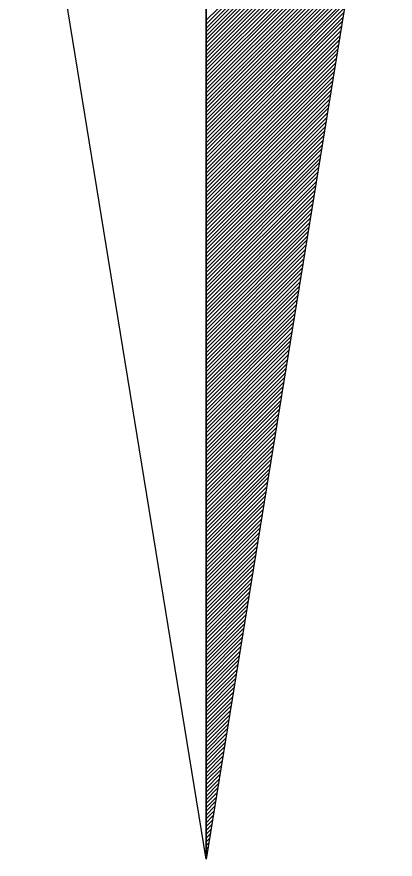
# Model space of a CAD drawing. Extents: x 576692 to 577659, y 273254 to 273799.
# Drawn here: x 577273.898 to 577275.69, y 273523.01 to 273527.001 of the extents above; entities that cross this region are included whole.
import ezdxf

# ---------------------------------------------------------------- set-up
doc = ezdxf.new("R2010")
doc.units = 0
doc.layers.add('RAMI_UZMR_####_####_#', color=7, linetype='Continuous')

msp = doc.modelspace()

# ---------------------------------------------------------------- linework, layer by layer
at = {"layer": 'RAMI_UZMR_####_####_#'}
for p, q in [((577274.7936, 273523.0105), (577274.7936, 273529.4105)), ((577274.7936, 273529.4105), (577274.7936, 273523.0105)), ((577274.7936, 273523.0105), (577273.8976, 273528.5145)), ((577275.6896, 273528.5145), (577274.7936, 273523.0105)), ((577274.7936, 273526.9849), (577275.5664, 273527.7569)), ((577274.7936, 273526.9665), (577275.5632, 273527.7353)), ((577274.7936, 273526.9481), (577275.5592, 273527.7137)), ((577274.7936, 273526.9305), (577275.556, 273527.6921)), ((577274.7936, 273526.9121), (577275.552, 273527.6705)), ((577274.7936, 273526.8937), (577275.5488, 273527.6489)), ((577274.7936, 273526.8761), (577275.5456, 273527.6273)), ((577274.7936, 273526.8577), (577275.5416, 273527.6057)), ((577274.7936, 273526.8393), (577275.5384, 273527.5841)), ((577274.7936, 273526.8217), (577275.5352, 273527.5625)), ((577274.7936, 273526.8033), (577275.5312, 273527.5409)), ((577274.7936, 273526.7849), (577275.528, 273527.5193)), ((577274.7936, 273526.7673), (577275.524, 273527.4977)), ((577274.7936, 273526.7497), (577275.5208, 273527.4761)), ((577274.7936, 273526.7313), (577275.5176, 273527.4545)), ((577274.7936, 273526.7129), (577275.5136, 273527.4329)), ((577274.7936, 273526.6953), (577275.5096, 273527.4113)), ((577274.7936, 273526.6769), (577275.5064, 273527.3897)), ((577274.7936, 273526.6585), (577275.5032, 273527.3681)), ((577274.7936, 273526.6409), (577275.5, 273527.3465)), ((577274.7936, 273526.6225), (577275.496, 273527.3249)), ((577274.7936, 273526.6041), (577275.4928, 273527.3033)), ((577274.7936, 273526.5865), (577275.4888, 273527.2817)), ((577274.7936, 273526.5681), (577275.4856, 273527.2601)), ((577274.7936, 273526.5497), (577275.4816, 273527.2385)), ((577274.7936, 273526.5321), (577275.4784, 273527.2169)), ((577274.7936, 273526.5137), (577275.4752, 273527.1945)), ((577274.7936, 273526.4961), (577275.4712, 273527.1737)), ((577274.7936, 273526.4777), (577275.468, 273527.1513)), ((577274.7936, 273526.4593), (577275.4648, 273527.1305)), ((577274.7936, 273526.4417), (577275.4608, 273527.1089)), ((577274.7936, 273526.4233), (577275.4576, 273527.0873)), ((577274.7936, 273526.4049), (577275.4536, 273527.0657)), ((577274.7936, 273526.3873), (577275.4504, 273527.0441)), ((577274.7936, 273526.3689), (577275.4472, 273527.0217)), ((577274.7936, 273526.3513), (577275.4432, 273527.0001)), ((577274.7936, 273526.3329), (577275.4392, 273526.9785)), ((577274.7936, 273526.3145), (577275.436, 273526.9569)), ((577274.7936, 273526.2969), (577275.4328, 273526.9353)), ((577274.7936, 273526.2785), (577275.4296, 273526.9137)), ((577274.7936, 273526.2601), (577275.4256, 273526.8921)), ((577274.7936, 273526.2425), (577275.4224, 273526.8705)), ((577274.7936, 273526.2241), (577275.4184, 273526.8489)), ((577274.7936, 273526.2057), (577275.4152, 273526.8273)), ((577274.7936, 273526.1881), (577275.4112, 273526.8057)), ((577274.7936, 273526.1697), (577275.408, 273526.7841)), ((577274.7936, 273526.1513), (577275.4048, 273526.7625)), ((577274.7936, 273526.1337), (577275.4008, 273526.7409)), ((577274.7936, 273526.1161), (577275.3976, 273526.7193)), ((577274.7936, 273526.0977), (577275.3944, 273526.6977)), ((577274.7936, 273526.0793), (577275.3904, 273526.6761)), ((577274.7936, 273526.0617), (577275.3872, 273526.6545)), ((577274.7936, 273526.0433), (577275.3832, 273526.6329)), ((577274.7936, 273526.0249), (577275.38, 273526.6113)), ((577274.7936, 273526.0073), (577275.3768, 273526.5897)), ((577274.7936, 273525.9889), (577275.3728, 273526.5681)), ((577274.7936, 273525.9705), (577275.3688, 273526.5465)), ((577274.7936, 273525.9529), (577275.3656, 273526.5249)), ((577274.7936, 273525.9345), (577275.3624, 273526.5033)), ((577274.7936, 273525.9161), (577275.3592, 273526.4817)), ((577274.7936, 273525.8985), (577275.3552, 273526.4601)), ((577274.7936, 273525.8801), (577275.352, 273526.4385)), ((577274.7936, 273525.8625), (577275.348, 273526.4169)), ((577274.7936, 273525.8441), (577275.3448, 273526.3945)), ((577274.7936, 273525.8257), (577275.3408, 273526.3737)), ((577274.7936, 273525.8081), (577275.3376, 273526.3513)), ((577274.7936, 273525.7897), (577275.3344, 273526.3305)), ((577274.7936, 273525.7713), (577275.3304, 273526.3089)), ((577274.7936, 273525.7537), (577275.3272, 273526.2873)), ((577274.7936, 273525.7353), (577275.324, 273526.2657)), ((577274.7936, 273525.7177), (577275.32, 273526.2441)), ((577274.7936, 273525.6993), (577275.3168, 273526.2217)), ((577274.7936, 273525.6809), (577275.3128, 273526.2001)), ((577274.7936, 273525.6633), (577275.3096, 273526.1785)), ((577274.7936, 273525.6449), (577275.3064, 273526.1569)), ((577274.7936, 273525.6265), (577275.3024, 273526.1353)), ((577274.7936, 273525.6089), (577275.2984, 273526.1137)), ((577274.7936, 273525.5905), (577275.2952, 273526.0921)), ((577274.7936, 273525.5729), (577275.292, 273526.0705)), ((577274.7936, 273525.5545), (577275.2888, 273526.0489)), ((577274.7936, 273525.5361), (577275.2848, 273526.0273)), ((577274.7936, 273525.5177), (577275.2816, 273526.0057)), ((577274.7936, 273525.5001), (577275.2776, 273525.9841)), ((577274.7936, 273525.4825), (577275.2744, 273525.9625)), ((577274.7936, 273525.4641), (577275.2704, 273525.9409)), ((577274.7936, 273525.4457), (577275.2672, 273525.9193)), ((577274.7936, 273525.4281), (577275.264, 273525.8977)), ((577274.7936, 273525.4097), (577275.26, 273525.8761)), ((577274.7936, 273525.3913), (577275.2568, 273525.8545)), ((577274.7936, 273525.3737), (577275.2536, 273525.8329)), ((577274.7936, 273525.3553), (577275.2496, 273525.8113)), ((577274.7936, 273525.3369), (577275.2464, 273525.7897)), ((577274.7936, 273525.3193), (577275.2424, 273525.7681)), ((577274.7936, 273525.3009), (577275.2392, 273525.7465)), ((577274.7936, 273525.2825), (577275.236, 273525.7249)), ((577274.7936, 273525.2649), (577275.232, 273525.7033)), ((577274.7936, 273525.2465), (577275.228, 273525.6817)), ((577274.7936, 273525.2289), (577275.2248, 273525.6601)), ((577274.7936, 273525.2105), (577275.2216, 273525.6385)), ((577274.7936, 273525.1929), (577275.2184, 273525.6169)), ((577274.7936, 273525.1745), (577275.2144, 273525.5945)), ((577274.7936, 273525.1561), (577275.2112, 273525.5737)), ((577274.7936, 273525.1377), (577275.2072, 273525.5513)), ((577274.7936, 273525.1201), (577275.204, 273525.5305)), ((577274.7936, 273525.1017), (577275.2, 273525.5081)), ((577274.7936, 273525.0841), (577275.1968, 273525.4873)), ((577274.7936, 273525.0657), (577275.1936, 273525.4657)), ((577274.7936, 273525.0473), (577275.1896, 273525.4441)), ((577274.7936, 273525.0297), (577275.1864, 273525.4217)), ((577274.7936, 273525.0113), (577275.1832, 273525.4001)), ((577274.7936, 273524.9929), (577275.1792, 273525.3785)), ((577274.7936, 273524.9753), (577275.176, 273525.3569)), ((577274.7936, 273524.9569), (577275.172, 273525.3353)), ((577274.7936, 273524.9393), (577275.1688, 273525.3137)), ((577274.7936, 273524.9209), (577275.1656, 273525.2921)), ((577274.7936, 273524.9025), (577275.1616, 273525.2705)), ((577274.7936, 273524.8849), (577275.1576, 273525.2489)), ((577274.7936, 273524.8665), (577275.1544, 273525.2273)), ((577274.7936, 273524.8489), (577275.1512, 273525.2057)), ((577274.7936, 273524.8305), (577275.148, 273525.1841)), ((577274.7936, 273524.8121), (577275.144, 273525.1625)), ((577274.7936, 273524.7945), (577275.1408, 273525.1409)), ((577274.7936, 273524.7761), (577275.1368, 273525.1193)), ((577274.7936, 273524.7577), (577275.1336, 273525.0977)), ((577274.7936, 273524.7401), (577275.1296, 273525.0761)), ((577274.7936, 273524.7217), (577275.1264, 273525.0545)), ((577274.7936, 273524.7033), (577275.1232, 273525.0329)), ((577274.7936, 273524.6857), (577275.1192, 273525.0113)), ((577274.7936, 273524.6673), (577275.116, 273524.9897)), ((577274.7936, 273524.6489), (577275.1128, 273524.9681)), ((577274.7936, 273524.6313), (577275.1088, 273524.9465)), ((577274.7936, 273524.6129), (577275.1056, 273524.9249)), ((577274.7936, 273524.5953), (577275.1016, 273524.9033)), ((577274.7936, 273524.5769), (577275.0984, 273524.8817)), ((577274.7936, 273524.5593), (577275.0952, 273524.8601)), ((577274.7936, 273524.5409), (577275.0912, 273524.8385)), ((577274.7936, 273524.5225), (577275.0872, 273524.8169)), ((577274.7936, 273524.5049), (577275.084, 273524.7945)), ((577274.7936, 273524.4865), (577275.0808, 273524.7737)), ((577274.7936, 273524.4681), (577275.0776, 273524.7513)), ((577274.7936, 273524.4505), (577275.0736, 273524.7305)), ((577274.7936, 273524.4321), (577275.0704, 273524.7081)), ((577274.7936, 273524.4137), (577275.0664, 273524.6873)), ((577274.7936, 273524.3961), (577275.0632, 273524.6657)), ((577274.7936, 273524.3777), (577275.0592, 273524.6441)), ((577274.7936, 273524.3593), (577275.056, 273524.6217)), ((577274.7936, 273524.3417), (577275.0528, 273524.6001)), ((577274.7936, 273524.3241), (577275.0488, 273524.5785)), ((577274.7936, 273524.3057), (577275.0456, 273524.5569)), ((577274.7936, 273524.2873), (577275.0424, 273524.5353)), ((577274.7936, 273524.2689), (577275.0384, 273524.5137)), ((577274.7936, 273524.2513), (577275.0352, 273524.4921)), ((577274.7936, 273524.2329), (577275.0312, 273524.4705)), ((577274.7936, 273524.2153), (577275.028, 273524.4489)), ((577274.7936, 273524.1969), (577275.0248, 273524.4273)), ((577274.7936, 273524.1785), (577275.0208, 273524.4057)), ((577274.7936, 273524.1609), (577275.0168, 273524.3841)), ((577274.7936, 273524.1425), (577275.0136, 273524.3625)), ((577274.7936, 273524.1241), (577275.0104, 273524.3409)), ((577274.7936, 273524.1065), (577275.0072, 273524.3193)), ((577274.7936, 273524.0881), (577275.0032, 273524.2977)), ((577274.7936, 273524.0705), (577275, 273524.2761)), ((577274.7936, 273524.0521), (577274.996, 273524.2545)), ((577274.7936, 273524.0337), (577274.9928, 273524.2329)), ((577274.7936, 273524.0153), (577274.9888, 273524.2113)), ((577274.7936, 273523.9977), (577274.9856, 273524.1897)), ((577274.7936, 273523.9793), (577274.9824, 273524.1681)), ((577274.7936, 273523.9617), (577274.9784, 273524.1465)), ((577274.7936, 273523.9433), (577274.9752, 273524.1249)), ((577274.7936, 273523.9257), (577274.972, 273524.1033)), ((577274.7936, 273523.9073), (577274.968, 273524.0817)), ((577274.7936, 273523.8889), (577274.9648, 273524.0601)), ((577274.7936, 273523.8713), (577274.9608, 273524.0385)), ((577274.7936, 273523.8529), (577274.9576, 273524.0169)), ((577274.7936, 273523.8345), (577274.9544, 273523.9945)), ((577274.7936, 273523.8169), (577274.9504, 273523.9737)), ((577274.7936, 273523.7985), (577274.9464, 273523.9513)), ((577274.7936, 273523.7801), (577274.9432, 273523.9305)), ((577274.7936, 273523.7625), (577274.94, 273523.9081)), ((577274.7936, 273523.7441), (577274.9368, 273523.8873)), ((577274.7936, 273523.7257), (577274.9328, 273523.8657)), ((577274.7936, 273523.7081), (577274.9296, 273523.8441)), ((577274.7936, 273523.6905), (577274.9256, 273523.8217)), ((577274.7936, 273523.6721), (577274.9224, 273523.8001)), ((577274.7936, 273523.6537), (577274.9184, 273523.7785)), ((577274.7936, 273523.6353), (577274.9152, 273523.7569)), ((577274.7936, 273523.6177), (577274.912, 273523.7353)), ((577274.7936, 273523.5993), (577274.908, 273523.7137)), ((577274.7936, 273523.5817), (577274.9048, 273523.6921)), ((577274.7936, 273523.5633), (577274.9016, 273523.6705)), ((577274.7936, 273523.5449), (577274.8976, 273523.6489)), ((577274.7936, 273523.5273), (577274.8944, 273523.6273)), ((577274.7936, 273523.5089), (577274.8904, 273523.6057)), ((577274.7936, 273523.4905), (577274.8872, 273523.5841)), ((577274.7936, 273523.4729), (577274.884, 273523.5625)), ((577274.7936, 273523.4545), (577274.88, 273523.5409)), ((577274.7936, 273523.4369), (577274.876, 273523.5193)), ((577274.7936, 273523.4185), (577274.8728, 273523.4977)), ((577274.7936, 273523.4001), (577274.8696, 273523.4761)), ((577274.7936, 273523.3825), (577274.8664, 273523.4545)), ((577274.7936, 273523.3641), (577274.8624, 273523.4329)), ((577274.7936, 273523.3457), (577274.8592, 273523.4113)), ((577274.7936, 273523.3281), (577274.8552, 273523.3897)), ((577274.7936, 273523.3097), (577274.852, 273523.3681)), ((577274.7936, 273523.2921), (577274.848, 273523.3465)), ((577274.7936, 273523.2737), (577274.8448, 273523.3249)), ((577274.7936, 273523.2553), (577274.8416, 273523.3033)), ((577274.7936, 273523.2377), (577274.8376, 273523.2817)), ((577274.7936, 273523.2193), (577274.8344, 273523.2601)), ((577274.7936, 273523.2009), (577274.8312, 273523.2385)), ((577274.7936, 273523.1833), (577274.8272, 273523.2169)), ((577274.7936, 273523.1649), (577274.824, 273523.1945)), ((577274.7936, 273523.1465), (577274.82, 273523.1737)), ((577274.7936, 273523.1289), (577274.8168, 273523.1513)), ((577274.7936, 273523.1105), (577274.8136, 273523.1305)), ((577274.7936, 273523.0921), (577274.8096, 273523.1081)), ((577274.7936, 273523.0745), (577274.8064, 273523.0873)), ((577274.7936, 273523.0569), (577274.8024, 273523.0657)), ((577274.7936, 273523.0385), (577274.7992, 273523.0441)), ((577274.7936, 273523.0201), (577274.796, 273523.0217))]:
    msp.add_line(p, q, dxfattribs=at)

doc.saveas('drawing.dxf')
